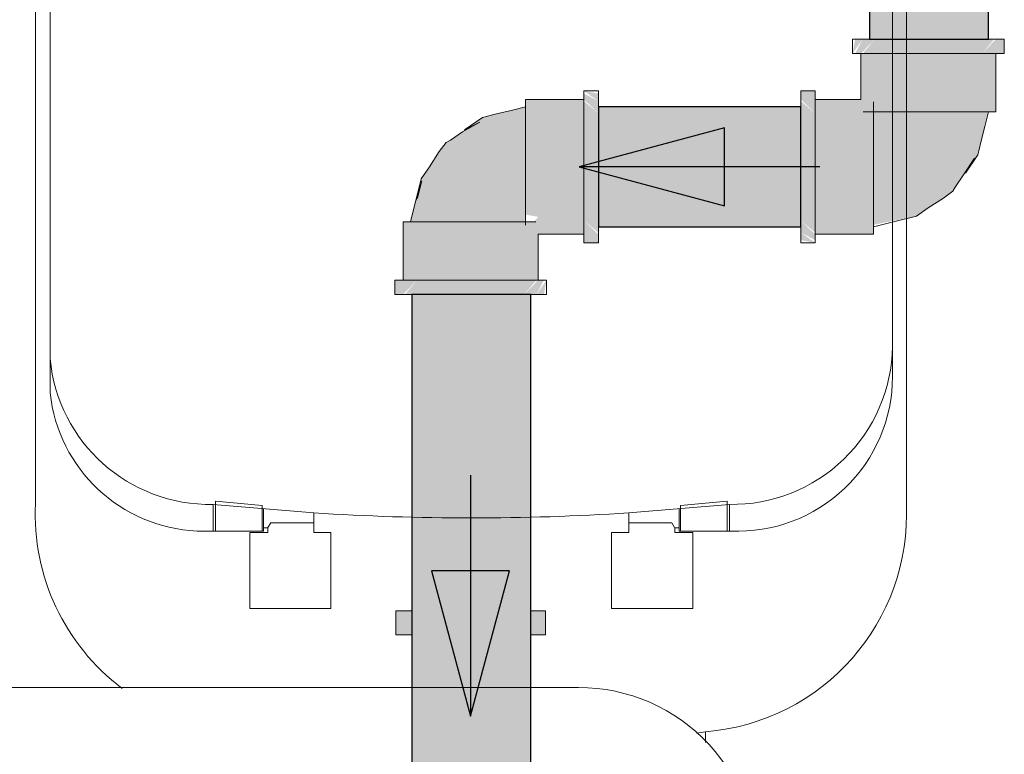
# Model space of a CAD drawing. Header units: millimetres. Extents: x 567 to 934, y -1 to 364.
# Tile 862 of 1056: x 793.506 to 794.324, y 151.506 to 152.116. Entities that reach past the tile are written whole.
import ezdxf

# ---------------------------------------------------------------- set-up
doc = ezdxf.new("R2010")
doc.units = ezdxf.units.MM
doc.header["$MEASUREMENT"] = 0
for name, color, linetype, lineweight in [('AF-Condutos', 140, 'Continuous', 25), ('AF-Conexões', 152, 'Continuous', 18), ('AF-Registro', 253, 'Continuous', 18), ('AF-Sentido conduto', 140, 'Continuous', 30)]:
    doc.layers.add(name, color=color, linetype=linetype, lineweight=lineweight)
doc.layers.add('ARQ FINA', color=8, linetype='Continuous')

msp = doc.modelspace()

# ---------------------------------------------------------------- hatches: boundary and pattern name
at = {"layer": 'AF-Condutos', "linetype": 'Continuous'}
for points in [[(794.31067, 152.09956), (794.31067, 164.94678), (794.21176, 164.94678), (794.21176, 152.09956)], [(794.15467, 152.04329), (793.98668, 152.04329), (793.98668, 151.94384), (794.15467, 151.94384)], [(793.83177, 151.38737), (793.87545, 151.38737), (793.87545, 151.88756), (793.87067, 151.60499), (793.87067, 151.76678), (793.86428, 151.60499), (793.87067, 151.88756), (793.83177, 151.88756)], [(793.87067, 151.76678), (793.87067, 151.60499), (793.87545, 151.88756), (793.87067, 151.88756), (793.86428, 151.60499)], [(793.87545, 151.88756), (793.87545, 151.38737), (793.89613, 151.88756)], [(793.93067, 151.38737), (793.93067, 151.88756), (793.89613, 151.88756), (793.87545, 151.38737)]]:
    msp.add_hatch(color=151, dxfattribs=at).paths.add_polyline_path(points)
at = {"layer": 'AF-Conexões', "linetype": 'Continuous'}
for points in [[(794.19981, 152.09956), (794.19767, 152.08756), (794.2061, 152.09956)], [(794.19981, 152.08756), (794.20467, 152.08756), (794.21612, 152.09956), (794.2061, 152.09956)], [(794.31523, 152.09956), (794.21612, 152.09956), (794.2061, 152.08756), (794.30522, 152.08756)], [(794.32367, 152.08756), (794.32367, 152.09956), (794.31667, 152.09956), (794.30522, 152.08756)], [(794.20467, 152.04956), (794.20657, 152.03916), (794.22107, 152.03916), (794.22107, 152.08756), (794.20467, 152.08756)], [(794.31476, 152.03916), (794.30917, 152.08756), (794.22107, 152.08756), (794.22107, 152.03916)], [(794.31667, 152.03916), (794.31667, 152.08756), (794.30917, 152.08756), (794.31476, 152.03916)], [(793.98668, 152.05442), (793.97468, 152.05656), (793.98668, 152.04812)], [(793.97468, 152.05442), (793.97468, 152.04956), (793.98668, 152.03811), (793.98668, 152.04812)], [(794.16667, 152.05656), (794.15467, 152.05656), (794.15467, 152.04956), (794.16667, 152.03811)], [(793.97468, 152.04956), (793.92628, 152.04956), (793.92628, 152.04765), (793.97468, 152.04206)], [(793.93668, 151.93756), (793.97468, 151.93756), (793.97468, 152.04206), (793.92628, 152.04765), (793.92628, 151.95396), (793.93668, 151.95205), (793.92628, 151.93947)], [(793.98668, 151.939), (793.98668, 152.03811), (793.97468, 152.04812), (793.97468, 151.94901)], [(794.15467, 152.04812), (794.15467, 151.94901), (794.16667, 151.939), (794.16667, 152.03811)], [(794.20467, 152.04956), (794.16667, 152.04956), (794.16667, 152.03316), (794.21506, 152.03316), (794.21506, 152.04765)], [(793.89064, 152.03464), (793.86044, 152.0138), (793.8396, 151.9836), (793.83086, 151.94796), (793.92628, 151.94796), (793.92628, 152.04338)], [(794.30174, 152.00353), (794.31049, 152.03916), (794.21506, 152.03916), (794.21506, 151.94547), (794.2507, 151.95249), (794.28091, 151.97332)], [(794.21506, 151.93947), (794.21506, 152.03316), (794.16667, 152.03316), (794.16667, 151.94506)], [(793.82468, 151.94796), (793.82468, 151.89956), (793.82658, 151.89956), (793.82658, 151.94796)], [(793.82658, 151.94796), (793.82658, 151.89956), (793.92027, 151.89956), (793.92027, 151.94796)], [(793.93668, 151.93756), (793.93477, 151.94796), (793.92027, 151.94796), (793.92027, 151.89956), (793.93668, 151.89956)], [(793.97468, 151.93056), (793.98668, 151.93056), (793.98668, 151.93756), (793.97468, 151.94901)], [(794.16667, 151.93271), (794.16667, 151.93756), (794.15467, 151.94901), (794.15467, 151.939)], [(794.16667, 151.93756), (794.21506, 151.93756), (794.21506, 151.93947), (794.16667, 151.94506)], [(794.15467, 151.93271), (794.16667, 151.93056), (794.15467, 151.939)], [(793.81768, 151.89956), (793.81768, 151.88756), (793.82468, 151.88756), (793.83613, 151.89956)], [(793.82611, 151.88756), (793.92523, 151.88756), (793.93524, 151.89956), (793.83613, 151.89956)], [(793.94153, 151.89956), (793.93668, 151.89956), (793.92523, 151.88756), (793.93524, 151.88756)], [(793.94153, 151.88756), (793.94368, 151.89956), (793.93524, 151.88756)]]:
    msp.add_hatch(color=161, dxfattribs=at).paths.add_polyline_path(points)
at = {"layer": 'AF-Registro', "linetype": 'Continuous'}
for points in [[(793.81868, 151.60499), (793.83177, 151.60499), (793.83177, 151.62499), (793.81868, 151.62499)], [(793.93067, 151.60499), (793.94268, 151.60499), (793.94268, 151.62499), (793.93067, 151.62499)]]:
    msp.add_hatch(color=254, dxfattribs=at).paths.add_polyline_path(points)

# ---------------------------------------------------------------- linework, layer by layer
at = {"layer": 'AF-Condutos'}
for p, q in [((794.21176, 164.94678), (794.21176, 152.09956)), ((794.31067, 152.09956), (794.31067, 164.94678)), ((794.21176, 152.09956), (794.22022, 152.09956)), ((794.22022, 152.09956), (794.23567, 152.09956)), ((794.23567, 152.09956), (794.25544, 152.09956)), ((794.25544, 152.09956), (794.27612, 152.09956)), ((794.27612, 152.09956), (794.29412, 152.09956)), ((794.29412, 152.09956), (794.30634, 152.09956)), ((794.30634, 152.09956), (794.31067, 152.09956)), ((793.98668, 152.04329), (793.98668, 152.04111)), ((794.15467, 152.04329), (793.98668, 152.04329)), ((793.98668, 152.04111), (793.98668, 152.03072)), ((794.15467, 152.04111), (794.15467, 152.04329)), ((794.15467, 152.03072), (794.15467, 152.04111)), ((793.98668, 152.03072), (793.98668, 152.0139)), ((794.15467, 152.0139), (794.15467, 152.03072)), ((793.98668, 152.0139), (793.98668, 151.99356)), ((794.15467, 151.99356), (794.15467, 152.0139)), ((793.98668, 151.99356), (793.98668, 151.97323)), ((794.15467, 151.97323), (794.15467, 151.99356)), ((793.98668, 151.97323), (793.98668, 151.95641)), ((794.15467, 151.95641), (794.15467, 151.97323)), ((793.98668, 151.95641), (793.98668, 151.94601)), ((794.15467, 151.94601), (794.15467, 151.95641)), ((793.98668, 151.94601), (793.98668, 151.94384)), ((793.98668, 151.94384), (794.15467, 151.94384)), ((794.15467, 151.94384), (794.15467, 151.94601)), ((793.83177, 151.88756), (793.83177, 151.62499)), ((793.84023, 151.88756), (793.83177, 151.88756)), ((793.85567, 151.88756), (793.84023, 151.88756)), ((793.87067, 151.88756), (793.85567, 151.88756)), ((793.87545, 151.88756), (793.87067, 151.88756)), ((793.89613, 151.88756), (793.87545, 151.88756)), ((793.91413, 151.88756), (793.89613, 151.88756)), ((793.92635, 151.88756), (793.91413, 151.88756)), ((793.93067, 151.88756), (793.92635, 151.88756)), ((793.93067, 151.62499), (793.93067, 151.88756)), ((793.83177, 151.62499), (793.83177, 151.60499)), ((793.93067, 151.60499), (793.93067, 151.62499)), ((793.83177, 151.60499), (793.83177, 151.49499)), ((793.93067, 151.48137), (793.93067, 151.60499))]:
    msp.add_line(p, q, dxfattribs=at)
at = {"layer": 'AF-Conexões'}
for p, q in [((794.19767, 152.09956), (794.19767, 152.08756)), ((794.19981, 152.09956), (794.19767, 152.09956)), ((794.2061, 152.09956), (794.19981, 152.09956)), ((794.21176, 152.09956), (794.2061, 152.09956)), ((794.21612, 152.09956), (794.21176, 152.09956)), ((794.22917, 152.09956), (794.21612, 152.09956)), ((794.24436, 152.09956), (794.22917, 152.09956)), ((794.26067, 152.09956), (794.24436, 152.09956)), ((794.27697, 152.09956), (794.26067, 152.09956)), ((794.29217, 152.09956), (794.27697, 152.09956)), ((794.30522, 152.09956), (794.29217, 152.09956)), ((794.31067, 152.09956), (794.30522, 152.09956)), ((794.31523, 152.09956), (794.31067, 152.09956)), ((794.31667, 152.09956), (794.31523, 152.09956)), ((794.32152, 152.09956), (794.31667, 152.09956)), ((794.32367, 152.09956), (794.32152, 152.09956)), ((794.32367, 152.08756), (794.32367, 152.09956)), ((794.19767, 152.08756), (794.19981, 152.08756)), ((794.19981, 152.08756), (794.20467, 152.08756)), ((794.20467, 152.08756), (794.2061, 152.08756)), ((794.20657, 152.08756), (794.20467, 152.08756)), ((794.20467, 152.08756), (794.20467, 152.04956)), ((794.2061, 152.08756), (794.21612, 152.08756)), ((794.21217, 152.08756), (794.20657, 152.08756)), ((794.21506, 152.08756), (794.21217, 152.08756)), ((794.22107, 152.08756), (794.21506, 152.08756)), ((794.21612, 152.08756), (794.22917, 152.08756)), ((794.23267, 152.08756), (794.22107, 152.08756)), ((794.22917, 152.08756), (794.24436, 152.08756)), ((794.24617, 152.08756), (794.23267, 152.08756)), ((794.24436, 152.08756), (794.26067, 152.08756)), ((794.26067, 152.08756), (794.24617, 152.08756)), ((794.26067, 152.08756), (794.27697, 152.08756)), ((794.27516, 152.08756), (794.26067, 152.08756)), ((794.28867, 152.08756), (794.27516, 152.08756)), ((794.27697, 152.08756), (794.29217, 152.08756)), ((794.30026, 152.08756), (794.28867, 152.08756)), ((794.29217, 152.08756), (794.30522, 152.08756)), ((794.30917, 152.08756), (794.30026, 152.08756)), ((794.30522, 152.08756), (794.31523, 152.08756)), ((794.31476, 152.08756), (794.30917, 152.08756)), ((794.31667, 152.08756), (794.31476, 152.08756)), ((794.31523, 152.08756), (794.31667, 152.08756)), ((794.31667, 152.08756), (794.32152, 152.08756)), ((794.31667, 152.03916), (794.31667, 152.08756)), ((794.32152, 152.08756), (794.32367, 152.08756)), ((793.97468, 152.05656), (793.97468, 152.05442)), ((793.98668, 152.05656), (793.97468, 152.05656)), ((793.97468, 152.05442), (793.97468, 152.04956)), ((793.98668, 152.05442), (793.98668, 152.05656)), ((793.98668, 152.04812), (793.98668, 152.05442)), ((794.15467, 152.05656), (794.15467, 152.05442)), ((794.16667, 152.05656), (794.15467, 152.05656)), ((794.15467, 152.05442), (794.15467, 152.04956)), ((794.16667, 152.05442), (794.16667, 152.05656)), ((794.16667, 152.04956), (794.16667, 152.05442)), ((793.92628, 152.04956), (793.92628, 152.04765)), ((793.97468, 152.04956), (793.92628, 152.04956)), ((793.92628, 152.04765), (793.92628, 152.04338)), ((793.97468, 152.04956), (793.97468, 152.04812)), ((793.97468, 152.04765), (793.97468, 152.04956)), ((793.97468, 152.04812), (793.97468, 152.03811)), ((793.97468, 152.04206), (793.97468, 152.04765)), ((793.98668, 152.04329), (793.98668, 152.04812)), ((794.15467, 152.04956), (794.15467, 152.04812)), ((794.15467, 152.04812), (794.15467, 152.04329)), ((794.16667, 152.04812), (794.16667, 152.04956)), ((794.16667, 152.04956), (794.16667, 152.04765)), ((794.20467, 152.04956), (794.16667, 152.04956)), ((794.16667, 152.03811), (794.16667, 152.04812)), ((794.16667, 152.04765), (794.16667, 152.04206)), ((794.21506, 152.04206), (794.21506, 152.04765)), ((793.90213, 152.03746), (793.90098, 152.03718)), ((793.9142, 152.04042), (793.90213, 152.03746)), ((793.92628, 152.04338), (793.9142, 152.04042)), ((793.92628, 152.04338), (793.92628, 152.04206)), ((793.92628, 152.04125), (793.92628, 152.04338)), ((793.92628, 152.04206), (793.92628, 152.03316)), ((793.92628, 152.03503), (793.92628, 152.04125)), ((793.97468, 152.03316), (793.97468, 152.04206)), ((793.97468, 152.03811), (793.97468, 152.02506)), ((793.98668, 152.03811), (793.98668, 152.04329)), ((793.98668, 152.02506), (793.98668, 152.03811)), ((794.15467, 152.04329), (794.15467, 152.03811)), ((794.15467, 152.03811), (794.15467, 152.02506)), ((794.16667, 152.04206), (794.16667, 152.03916)), ((794.16667, 152.03916), (794.16667, 152.03316)), ((794.16667, 152.02506), (794.16667, 152.03811)), ((794.20657, 152.03916), (794.21217, 152.03916)), ((794.21217, 152.03916), (794.21506, 152.03916)), ((794.21506, 152.03916), (794.21506, 152.04206)), ((794.21506, 152.03316), (794.21506, 152.03916)), ((794.21506, 152.03916), (794.21506, 152.03042)), ((794.22504, 152.03916), (794.21506, 152.03916)), ((794.21506, 152.03916), (794.22107, 152.03916)), ((794.22107, 152.03916), (794.23267, 152.03916)), ((794.23723, 152.03916), (794.22504, 152.03916)), ((794.23267, 152.03916), (794.24617, 152.03916)), ((794.25114, 152.03916), (794.23723, 152.03916)), ((794.24617, 152.03916), (794.26067, 152.03916)), ((794.26572, 152.03916), (794.25114, 152.03916)), ((794.26067, 152.03916), (794.27516, 152.03916)), ((794.27985, 152.03916), (794.26572, 152.03916)), ((794.27516, 152.03916), (794.28867, 152.03916)), ((794.29234, 152.03916), (794.27985, 152.03916)), ((794.28867, 152.03916), (794.30026, 152.03916)), ((794.30213, 152.03916), (794.29234, 152.03916)), ((794.30026, 152.03916), (794.30917, 152.03916)), ((794.30836, 152.03916), (794.30213, 152.03916)), ((794.30753, 152.02709), (794.31049, 152.03916)), ((794.31049, 152.03916), (794.30836, 152.03916)), ((794.30917, 152.03916), (794.31049, 152.03916)), ((794.31049, 152.03916), (794.31476, 152.03916)), ((794.31476, 152.03916), (794.31667, 152.03916)), ((793.88836, 152.03075), (793.87399, 152.02273)), ((793.89064, 152.03464), (793.87554, 152.02422)), ((793.87554, 152.02422), (793.88836, 152.03075)), ((793.90098, 152.03718), (793.89064, 152.03464)), ((793.92628, 152.02524), (793.92628, 152.03503)), ((793.92628, 152.03316), (793.92628, 152.02156)), ((793.97468, 152.02156), (793.97468, 152.03316)), ((794.16667, 152.03316), (794.16667, 152.02156)), ((794.21506, 152.02156), (794.21506, 152.03316)), ((794.21506, 152.03042), (794.21506, 152.01971)), ((793.87399, 152.02273), (793.86386, 152.01583)), ((793.92628, 152.01275), (793.92628, 152.02524)), ((793.92628, 152.02156), (793.92628, 152.00806)), ((793.97468, 152.02506), (793.97468, 152.00987)), ((793.97468, 152.00806), (793.97468, 152.02156)), ((793.98668, 152.00987), (793.98668, 152.02506)), ((794.15467, 152.02506), (794.15467, 152.00987)), ((794.16667, 152.00987), (794.16667, 152.02506)), ((794.16667, 152.02156), (794.16667, 152.00806)), ((794.21506, 152.00806), (794.21506, 152.02156)), ((794.30456, 152.01502), (794.30753, 152.02709)), ((793.86044, 152.0138), (793.85462, 152.00617)), ((793.86386, 152.01583), (793.86044, 152.0138)), ((794.21506, 152.01971), (794.21506, 152.01363)), ((794.21506, 152.01363), (794.21506, 152.00756)), ((794.30255, 152.0068), (794.30456, 152.01502)), ((793.85462, 152.00617), (793.84666, 151.99347)), ((793.92628, 151.99862), (793.92628, 152.01275)), ((793.92628, 152.00806), (793.92628, 151.99356)), ((793.97468, 152.00987), (793.97468, 151.99356)), ((793.97468, 151.99356), (793.97468, 152.00806)), ((793.98668, 151.99356), (793.98668, 152.00987)), ((794.15467, 152.00987), (794.15467, 151.99356)), ((794.16667, 151.99356), (794.16667, 152.00987)), ((794.16667, 152.00806), (794.16667, 151.99356)), ((794.21506, 151.99356), (794.21506, 152.00806)), ((794.21506, 152.00756), (794.21506, 151.99451)), ((794.30174, 152.00353), (794.30255, 152.0068)), ((793.92628, 151.98404), (793.92628, 151.99862)), ((794.28984, 151.98688), (794.29888, 152.00079)), ((794.29132, 151.98842), (794.30174, 152.00353)), ((794.29888, 152.00079), (794.29132, 151.98842)), ((793.84666, 151.99347), (793.8396, 151.9836)), ((793.92628, 151.99356), (793.92628, 151.97907)), ((793.97468, 151.99356), (793.97468, 151.97726)), ((793.97468, 151.97907), (793.97468, 151.99356)), ((793.98668, 151.97726), (793.98668, 151.99356)), ((794.15467, 151.99356), (794.15467, 151.97726)), ((794.16667, 151.97726), (794.16667, 151.99356)), ((794.16667, 151.99356), (794.16667, 151.97907)), ((794.21506, 151.99451), (794.21506, 151.98142)), ((794.21506, 151.97907), (794.21506, 151.99356)), ((793.8396, 151.9836), (793.83523, 151.96578)), ((793.83523, 151.96578), (793.84003, 151.98184)), ((793.84003, 151.98184), (793.83672, 151.96862)), ((793.92628, 151.97013), (793.92628, 151.98404)), ((794.21506, 151.98142), (794.21506, 151.96919)), ((794.28294, 151.97675), (794.28984, 151.98688)), ((793.92628, 151.97907), (793.92628, 151.96556)), ((793.97468, 151.96556), (793.97468, 151.97907)), ((793.97468, 151.97726), (793.97468, 151.96206)), ((793.98668, 151.96206), (793.98668, 151.97726)), ((794.15467, 151.97726), (794.15467, 151.96206)), ((794.16667, 151.97907), (794.16667, 151.96556)), ((794.16667, 151.96206), (794.16667, 151.97726)), ((794.21506, 151.96556), (794.21506, 151.97907)), ((794.27328, 151.9675), (794.28091, 151.97332)), ((794.28091, 151.97332), (794.28294, 151.97675)), ((793.83523, 151.96578), (793.83086, 151.94796)), ((793.83672, 151.96862), (793.83523, 151.96578)), ((793.92628, 151.95793), (793.92628, 151.97013)), ((793.92628, 151.96556), (793.92628, 151.95396)), ((793.97468, 151.95396), (793.97468, 151.96556)), ((794.16667, 151.96556), (794.16667, 151.95396)), ((794.21506, 151.96919), (794.21506, 151.95866)), ((794.21506, 151.95396), (794.21506, 151.96556)), ((794.26057, 151.95954), (794.27328, 151.9675)), ((793.92628, 151.94796), (793.92628, 151.95793)), ((793.97468, 151.96206), (793.97468, 151.94901)), ((793.98668, 151.94901), (793.98668, 151.96206)), ((794.15467, 151.96206), (794.15467, 151.94901)), ((794.16667, 151.94901), (794.16667, 151.96206)), ((794.21506, 151.95866), (794.21506, 151.95057)), ((794.2507, 151.95249), (794.26057, 151.95954)), ((793.82658, 151.94796), (793.82468, 151.94796)), ((793.82468, 151.94796), (793.82468, 151.89956)), ((793.83086, 151.94796), (793.82658, 151.94796)), ((793.83218, 151.94796), (793.83086, 151.94796)), ((793.83086, 151.94796), (793.83259, 151.94796)), ((793.84108, 151.94796), (793.83218, 151.94796)), ((793.83259, 151.94796), (793.83768, 151.94796)), ((793.83768, 151.94796), (793.84578, 151.94796)), ((793.85268, 151.94796), (793.84108, 151.94796)), ((793.84578, 151.94796), (793.8563, 151.94796)), ((793.86618, 151.94796), (793.85268, 151.94796)), ((793.8563, 151.94796), (793.86854, 151.94796)), ((793.88067, 151.94796), (793.86618, 151.94796)), ((793.86854, 151.94796), (793.88162, 151.94796)), ((793.89517, 151.94796), (793.88067, 151.94796)), ((793.88162, 151.94796), (793.89467, 151.94796)), ((793.89467, 151.94796), (793.90075, 151.94796)), ((793.90868, 151.94796), (793.89517, 151.94796)), ((793.90075, 151.94796), (793.90682, 151.94796)), ((793.90682, 151.94796), (793.91754, 151.94796)), ((793.92027, 151.94796), (793.90868, 151.94796)), ((793.91754, 151.94796), (793.92628, 151.94796)), ((793.92628, 151.94796), (793.92027, 151.94796)), ((793.92628, 151.95396), (793.92628, 151.94796)), ((793.92628, 151.94796), (793.92628, 151.94506)), ((793.92918, 151.94796), (793.92628, 151.94796)), ((793.93477, 151.94796), (793.92918, 151.94796)), ((793.97468, 151.94796), (793.97468, 151.95396)), ((793.97468, 151.94901), (793.97468, 151.939)), ((793.97468, 151.94506), (793.97468, 151.94796)), ((793.98668, 151.94384), (793.98668, 151.94901)), ((794.15467, 151.94901), (794.15467, 151.94384)), ((794.16667, 151.95396), (794.16667, 151.94506)), ((794.16667, 151.939), (794.16667, 151.94901)), ((794.21506, 151.94506), (794.21506, 151.95396)), ((794.21506, 151.95057), (794.21506, 151.94547)), ((794.21506, 151.94374), (794.23289, 151.94811)), ((794.23289, 151.94811), (794.2507, 151.95249)), ((793.97468, 151.93947), (793.97468, 151.94506)), ((793.97468, 151.93756), (793.97468, 151.93947)), ((793.98668, 151.939), (793.98668, 151.94384)), ((794.15467, 151.94384), (794.15467, 151.939)), ((794.16667, 151.94506), (794.16667, 151.93947)), ((794.16667, 151.93947), (794.16667, 151.93756)), ((794.21506, 151.94547), (794.21506, 151.94374)), ((794.21506, 151.94374), (794.21506, 151.94506)), ((794.21506, 151.93947), (794.21506, 151.94374)), ((794.21506, 151.93756), (794.21506, 151.93947)), ((793.93668, 151.93756), (793.97468, 151.93756)), ((793.93668, 151.89956), (793.93668, 151.93756)), ((793.97468, 151.939), (793.97468, 151.93756)), ((793.97468, 151.93756), (793.97468, 151.93271)), ((793.97468, 151.93271), (793.97468, 151.93056)), ((793.98668, 151.93756), (793.98668, 151.939)), ((793.98668, 151.93271), (793.98668, 151.93756)), ((793.98668, 151.93056), (793.98668, 151.93271)), ((794.15467, 151.939), (794.15467, 151.93271)), ((794.15467, 151.93271), (794.15467, 151.93056)), ((794.16667, 151.93756), (794.16667, 151.939)), ((794.16667, 151.93271), (794.16667, 151.93756)), ((794.16667, 151.93756), (794.21506, 151.93756)), ((794.16667, 151.93056), (794.16667, 151.93271)), ((793.97468, 151.93056), (793.98668, 151.93056)), ((794.15467, 151.93056), (794.16667, 151.93056)), ((793.81982, 151.89956), (793.81768, 151.89956)), ((793.81768, 151.89956), (793.81768, 151.88756)), ((793.82468, 151.89956), (793.81982, 151.89956)), ((793.82611, 151.89956), (793.82468, 151.89956)), ((793.82468, 151.89956), (793.82658, 151.89956)), ((793.83613, 151.89956), (793.82611, 151.89956)), ((793.82658, 151.89956), (793.83218, 151.89956)), ((793.83218, 151.89956), (793.84108, 151.89956)), ((793.84918, 151.89956), (793.83613, 151.89956)), ((793.84108, 151.89956), (793.85268, 151.89956)), ((793.86437, 151.89956), (793.84918, 151.89956)), ((793.85268, 151.89956), (793.86618, 151.89956)), ((793.88067, 151.89956), (793.86437, 151.89956)), ((793.86618, 151.89956), (793.88067, 151.89956)), ((793.89698, 151.89956), (793.88067, 151.89956)), ((793.88067, 151.89956), (793.89517, 151.89956)), ((793.89517, 151.89956), (793.90868, 151.89956)), ((793.91218, 151.89956), (793.89698, 151.89956)), ((793.90868, 151.89956), (793.92027, 151.89956)), ((793.92523, 151.89956), (793.91218, 151.89956)), ((793.92027, 151.89956), (793.92628, 151.89956)), ((793.93524, 151.89956), (793.92523, 151.89956)), ((793.92628, 151.89956), (793.92918, 151.89956)), ((793.92918, 151.89956), (793.93477, 151.89956)), ((793.93477, 151.89956), (793.93668, 151.89956)), ((793.93668, 151.89956), (793.93524, 151.89956)), ((793.94153, 151.89956), (793.93668, 151.89956)), ((793.94368, 151.89956), (793.94153, 151.89956)), ((793.94368, 151.88756), (793.94368, 151.89956)), ((793.81768, 151.88756), (793.81982, 151.88756)), ((793.81982, 151.88756), (793.82468, 151.88756)), ((793.82468, 151.88756), (793.82611, 151.88756)), ((793.82611, 151.88756), (793.83177, 151.88756)), ((793.83177, 151.88756), (793.83613, 151.88756)), ((793.83613, 151.88756), (793.84918, 151.88756)), ((793.84918, 151.88756), (793.86437, 151.88756)), ((793.86437, 151.88756), (793.88067, 151.88756)), ((793.88067, 151.88756), (793.89698, 151.88756)), ((793.89698, 151.88756), (793.91218, 151.88756)), ((793.91218, 151.88756), (793.92523, 151.88756)), ((793.92523, 151.88756), (793.93067, 151.88756)), ((793.93067, 151.88756), (793.93524, 151.88756)), ((793.93524, 151.88756), (793.94153, 151.88756)), ((793.94153, 151.88756), (793.94368, 151.88756))]:
    msp.add_line(p, q, dxfattribs=at)
at = {"layer": 'AF-Registro'}
for p, q in [((793.81868, 151.62499), (793.81868, 151.60499)), ((793.83177, 151.62499), (793.81868, 151.62499)), ((793.94268, 151.62499), (793.93067, 151.62499)), ((793.94268, 151.60499), (793.94268, 151.62499)), ((793.81868, 151.60499), (793.83177, 151.60499)), ((793.93067, 151.60499), (793.94268, 151.60499))]:
    msp.add_line(p, q, dxfattribs=at)
at = {"layer": 'AF-Sentido conduto'}
for p, q in [((794.09141, 152.02591), (793.97067, 151.99356)), ((794.09141, 151.96121), (794.09141, 152.02591)), ((793.97067, 151.99356), (794.09141, 151.96121)), ((793.91303, 151.65821), (793.84832, 151.65821)), ((793.84832, 151.65821), (793.88068, 151.53747)), ((793.88068, 151.53747), (793.91303, 151.65821))]:
    msp.add_line(p, q, dxfattribs=at)
for points in [[(794.17067, 151.99356), (793.97067, 151.99356)], [(793.88068, 151.73747), (793.88068, 151.53747)]]:
    msp.add_lwpolyline(points, dxfattribs=at)
at = {"layer": 'ARQ FINA', "lineweight": 5}
for p, q in [((794.24236, 151.71387), (794.24236, 152.22224)), ((793.5194, 152.20913), (793.5194, 151.71387)), ((793.53161, 151.8059), (793.53161, 152.20887)), ((794.23088, 152.20887), (794.23088, 151.81955)), ((793.6669, 151.71335), (793.75064, 151.70625)), ((793.6669, 151.71335), (793.6669, 151.69123)), ((793.66885, 151.71593), (793.66885, 151.69123)), ((793.70765, 151.71254), (793.66885, 151.71593)), ((793.70765, 151.70947), (793.70765, 151.71254)), ((794.09559, 151.71335), (794.01198, 151.70626)), ((794.05484, 151.71254), (794.09364, 151.71593)), ((794.05484, 151.70947), (794.05484, 151.71254)), ((794.09364, 151.71593), (794.09364, 151.69123)), ((794.09559, 151.71335), (794.09559, 151.69123)), ((793.70765, 151.70947), (793.70765, 151.69123)), ((793.70865, 151.70981), (793.70865, 151.69263)), ((793.75051, 151.70628), (793.75057, 151.68993)), ((794.01192, 151.68993), (794.01198, 151.70626)), ((794.05384, 151.70981), (794.05384, 151.69379)), ((794.05484, 151.70947), (794.05484, 151.69123)), ((793.71244, 151.69412), (793.71477, 151.69816)), ((793.71477, 151.69816), (793.75064, 151.69816)), ((794.04773, 151.69816), (794.01195, 151.69816)), ((794.04996, 151.69427), (794.04773, 151.69816)), ((793.70864, 151.69123), (793.65359, 151.69123)), ((793.69735, 151.62693), (793.69735, 151.68993)), ((793.69735, 151.68993), (793.71236, 151.68993)), ((793.71236, 151.69397), (793.70864, 151.69397)), ((793.70864, 151.69397), (793.70864, 151.69123)), ((793.71236, 151.68993), (793.71236, 151.69397)), ((793.75057, 151.68993), (793.76475, 151.68993)), ((793.76475, 151.68993), (793.76475, 151.62693)), ((793.99774, 151.62693), (793.99774, 151.68993)), ((793.99774, 151.68993), (794.01192, 151.68993)), ((794.05385, 151.69397), (794.05013, 151.69397)), ((794.05013, 151.69397), (794.05013, 151.68993)), ((794.05013, 151.68993), (794.06514, 151.68993)), ((794.05385, 151.69123), (794.05385, 151.69397)), ((794.0967, 151.69123), (794.05385, 151.69123)), ((794.06514, 151.68993), (794.06514, 151.62693)), ((793.76475, 151.62693), (793.69735, 151.62693)), ((794.06514, 151.62693), (793.99774, 151.62693)), ((792.59152, 151.56137), (793.97024, 151.56137)), ((794.07564, 151.51571), (794.07564, 151.52457))]:
    msp.add_line(p, q, dxfattribs=at)
for centre, radius, start, end in [((794.09773, 151.84647), 0.13314, 269.0349, 359.09127), ((793.66419, 151.84647), 0.13314, 185.26934, 271.16642), ((794.10243, 151.81955), 0.12845, 267.44126, 360), ((793.65933, 151.81955), 0.12845, 186.09937, 267.44126), ((793.70063, 151.70541), 0.18142, 177.32886, 232.95072), ((794.06113, 151.70541), 0.18142, 274.58688, 2.67114), ((793.88134, 153.74272), 2.04064, 266.32406, 273.67035), ((793.97024, 151.41373), 0.14764, 355.58708, 90), ((793.88088, 152.77262), 1.26316, 278.52792, 278.86939)]:
    msp.add_arc(centre, radius, start, end, dxfattribs=at)

doc.saveas('drawing.dxf')
